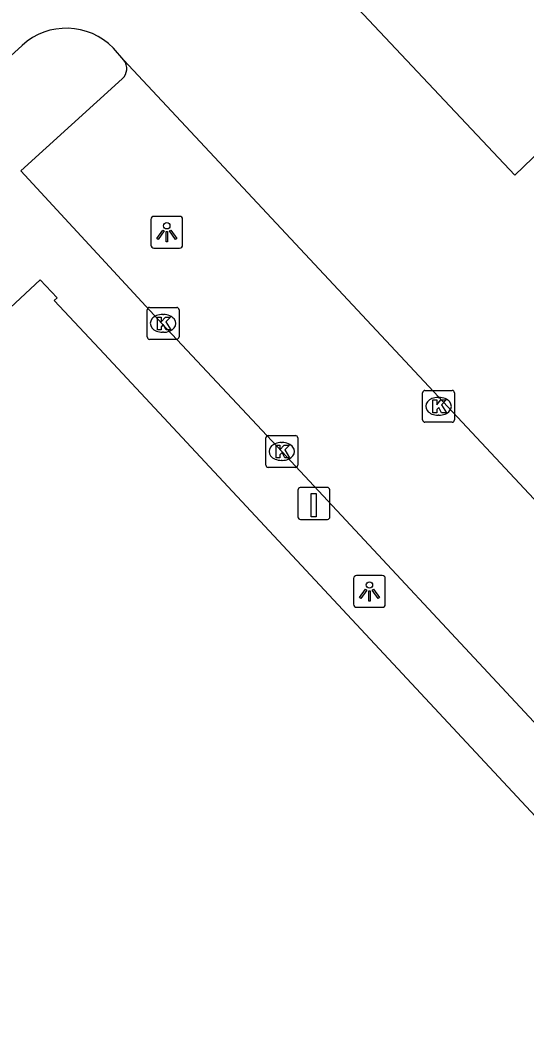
# Model space of a CAD drawing. Extents: x 159822 to 160765, y 380693 to 381634.
# Drawn here: x 160144.16 to 160160.04, y 381534.5 to 381565.8 of the extents above; entities that cross this region are included whole.
import ezdxf

# ---------------------------------------------------------------- set-up
doc = ezdxf.new("R2010")
doc.units = 0
for name, color, linetype in [('IMGEO_Kolk', 7, 'Continuous'), ('IMGEO_Laadpaal', 7, 'Continuous'), ('IMGEO_Lichtpunt', 7, 'Continuous'), ('IMGEO_Pand', 7, 'Continuous'), ('IMGEO_Rijbaan_lokaal_gesloten', 7, 'Continuous'), ('IMGEO_Voetpad_open', 7, 'Continuous')]:
    doc.layers.add(name, color=color, linetype=linetype)

msp = doc.modelspace()

# ---------------------------------------------------------------- linework, layer by layer
at = {"layer": 'IMGEO_Kolk'}
for p, q in [((160148.15, 381555.855), (160148.15, 381556.707)), ((160148.225, 381556.781), (160149.077, 381556.781)), ((160148.638, 381556.561), (160148.663, 381556.561)), ((160149.151, 381556.707), (160149.151, 381555.855)), ((160148.661, 381556.001), (160148.636, 381556.001)), ((160149.077, 381555.781), (160148.225, 381555.781)), ((160156.794, 381553.254), (160156.794, 381554.106)), ((160156.869, 381554.18), (160157.721, 381554.18)), ((160157.795, 381554.106), (160157.795, 381553.254)), ((160157.282, 381553.96), (160157.307, 381553.96)), ((160157.305, 381553.4), (160157.28, 381553.4)), ((160157.721, 381553.18), (160156.869, 381553.18)), ((160151.95, 381552.765), (160152.802, 381552.765)), ((160151.875, 381551.839), (160151.875, 381552.691)), ((160152.363, 381552.545), (160152.388, 381552.545)), ((160152.876, 381552.691), (160152.876, 381551.839)), ((160152.386, 381551.985), (160152.361, 381551.985)), ((160152.802, 381551.765), (160151.95, 381551.765))]:
    msp.add_line(p, q, dxfattribs=at)
for points in [[(160148.15, 381555.855), (160148.15, 381556.707)], [(160148.225, 381556.781), (160149.077, 381556.781)], [(160148.471, 381556.481), (160148.594, 381556.481), (160148.594, 381556.33), (160148.724, 381556.481), (160148.888, 381556.481), (160148.742, 381556.33), (160148.895, 381556.081), (160148.743, 381556.081), (160148.658, 381556.245), (160148.594, 381556.178), (160148.594, 381556.081), (160148.471, 381556.081), (160148.471, 381556.481)], [(160149.151, 381556.707), (160149.151, 381555.855)], [(160149.077, 381555.781), (160148.225, 381555.781)], [(160156.794, 381553.254), (160156.794, 381554.106)], [(160156.869, 381554.18), (160157.721, 381554.18)], [(160157.795, 381554.106), (160157.795, 381553.254)], [(160157.115, 381553.88), (160157.238, 381553.88), (160157.238, 381553.729), (160157.368, 381553.88), (160157.532, 381553.88), (160157.386, 381553.729), (160157.539, 381553.48), (160157.387, 381553.48), (160157.302, 381553.644), (160157.238, 381553.577), (160157.238, 381553.48), (160157.115, 381553.48), (160157.115, 381553.88)], [(160157.721, 381553.18), (160156.869, 381553.18)], [(160151.95, 381552.765), (160152.802, 381552.765)], [(160151.875, 381551.839), (160151.875, 381552.691)], [(160152.196, 381552.465), (160152.319, 381552.465), (160152.319, 381552.314), (160152.449, 381552.465), (160152.613, 381552.465), (160152.467, 381552.314), (160152.62, 381552.065), (160152.468, 381552.065), (160152.383, 381552.229), (160152.319, 381552.162), (160152.319, 381552.065), (160152.196, 381552.065), (160152.196, 381552.465)], [(160152.876, 381552.691), (160152.876, 381551.839)], [(160152.802, 381551.765), (160151.95, 381551.765)]]:
    msp.add_lwpolyline(points, dxfattribs=at)
for centre, start, end in [((160148.227, 381556.705), 91.552, 178.448), ((160148.227, 381556.705), 91.552, 178.448), ((160149.075, 381556.705), 1.552, 88.448), ((160149.075, 381556.705), 1.552, 88.448), ((160148.227, 381555.857), 181.552, 268.448), ((160148.227, 381555.857), 181.552, 268.448), ((160149.075, 381555.857), 271.552, 358.448), ((160149.075, 381555.857), 271.552, 358.448), ((160156.871, 381554.104), 91.552, 178.448), ((160156.871, 381554.104), 91.552, 178.448), ((160157.719, 381554.104), 1.552, 88.448), ((160157.719, 381554.104), 1.552, 88.448), ((160156.871, 381553.256), 181.552, 268.448), ((160156.871, 381553.256), 181.552, 268.448), ((160157.719, 381553.256), 271.552, 358.448), ((160157.719, 381553.256), 271.552, 358.448), ((160151.952, 381552.689), 91.552, 178.448), ((160151.952, 381552.689), 91.552, 178.448), ((160152.8, 381552.689), 1.552, 88.448), ((160152.8, 381552.689), 1.552, 88.448), ((160151.952, 381551.841), 181.552, 268.448), ((160151.952, 381551.841), 181.552, 268.448), ((160152.8, 381551.841), 271.552, 358.448), ((160152.8, 381551.841), 271.552, 358.448)]:
    msp.add_arc(centre, 0.0765, start, end, dxfattribs=at)
for centre, major_axis, ratio, start_param, end_param in [((160148.637, 381556.281), (-0.387, 0.002), 0.722429, 4.712389, 7.853982), ((160148.662, 381556.281), (-0.39, 0.002), 0.717154, 1.570796, 4.712389), ((160157.281, 381553.68), (-0.387, 0.002), 0.722429, 4.712389, 7.853982), ((160157.306, 381553.68), (-0.39, 0.002), 0.717154, 1.570796, 4.712389), ((160152.362, 381552.265), (-0.387, 0.002), 0.722429, 4.712389, 7.853982), ((160152.387, 381552.265), (-0.39, 0.002), 0.717154, 1.570796, 4.712389)]:
    msp.add_ellipse(centre, major_axis=major_axis, ratio=ratio, start_param=start_param, end_param=end_param, dxfattribs=at)
at = {"layer": 'IMGEO_Laadpaal'}
for p, q in [((160152.882, 381551.05), (160152.882, 381550.209)), ((160152.882, 381551.05), (160152.882, 381550.209)), ((160153.798, 381551.134), (160152.957, 381551.134)), ((160153.798, 381551.134), (160152.957, 381551.134)), ((160153.882, 381550.218), (160153.882, 381551.059)), ((160153.882, 381550.218), (160153.882, 381551.059)), ((160152.966, 381550.134), (160153.807, 381550.134)), ((160152.966, 381550.134), (160153.807, 381550.134))]:
    msp.add_line(p, q, dxfattribs=at)
msp.add_lwpolyline([(160153.297, 381550.947), (160153.457, 381550.947), (160153.457, 381550.214), (160153.297, 381550.214), (160153.297, 381550.947)], dxfattribs=at)
for centre, start, end in [((160152.96, 381551.056), 92.4484, 184.2845), ((160152.96, 381551.056), 92.4484, 184.2845), ((160153.804, 381551.056), 2.4484, 94.2845), ((160153.804, 381551.056), 2.4484, 94.2845), ((160153.804, 381550.212), 272.4484, 4.2845), ((160153.804, 381550.212), 272.4484, 4.2845), ((160152.96, 381550.212), 182.4484, 274.2845), ((160152.96, 381550.212), 182.4484, 274.2845)]:
    msp.add_arc(centre, 0.0779, start, end, dxfattribs=at)
at = {"layer": 'IMGEO_Lichtpunt'}
for p, q in [((160149.17, 381559.638), (160148.362, 381559.638)), ((160149.17, 381559.638), (160148.362, 381559.638)), ((160148.268, 381559.543), (160148.268, 381558.736)), ((160148.268, 381559.543), (160148.268, 381558.736)), ((160149.264, 381558.736), (160149.264, 381559.543)), ((160149.264, 381558.736), (160149.264, 381559.543)), ((160148.362, 381558.642), (160149.17, 381558.642)), ((160148.362, 381558.642), (160149.17, 381558.642)), ((160155.529, 381548.376), (160154.721, 381548.376)), ((160155.529, 381548.376), (160154.721, 381548.376)), ((160154.627, 381548.281), (160154.627, 381547.474)), ((160154.627, 381548.281), (160154.627, 381547.474)), ((160155.623, 381547.474), (160155.623, 381548.281)), ((160155.623, 381547.474), (160155.623, 381548.281)), ((160154.721, 381547.38), (160155.529, 381547.38)), ((160154.721, 381547.38), (160155.529, 381547.38))]:
    msp.add_line(p, q, dxfattribs=at)
for points in [[(160148.642, 381559.207), (160148.681, 381559.179), (160148.493, 381558.917), (160148.455, 381558.944), (160148.642, 381559.207)], [(160148.744, 381559.159), (160148.791, 381559.159), (160148.791, 381558.837), (160148.744, 381558.837), (160148.744, 381559.159)], [(160148.854, 381559.179), (160148.892, 381559.206), (160149.079, 381558.944), (160149.04, 381558.916), (160148.854, 381559.179)], [(160155.001, 381547.945), (160155.04, 381547.917), (160154.852, 381547.655), (160154.814, 381547.682), (160155.001, 381547.945)], [(160155.103, 381547.897), (160155.15, 381547.897), (160155.15, 381547.575), (160155.103, 381547.575), (160155.103, 381547.897)], [(160155.213, 381547.917), (160155.251, 381547.944), (160155.438, 381547.682), (160155.399, 381547.654), (160155.213, 381547.917)]]:
    msp.add_lwpolyline(points, dxfattribs=at)
for centre in [(160148.767, 381559.341), (160155.126, 381548.079)]:
    msp.add_circle(centre, 0.0994, dxfattribs=at)
for centre, start, end in [((160148.362, 381559.543), 90, 180), ((160148.362, 381559.543), 90, 180), ((160149.17, 381559.543), 0, 90), ((160149.17, 381559.543), 0, 90), ((160148.362, 381558.736), 180, 270), ((160148.362, 381558.736), 180, 270), ((160149.17, 381558.736), 270, 0), ((160149.17, 381558.736), 270, 360), ((160154.721, 381548.281), 90, 180), ((160154.721, 381548.281), 90, 180), ((160155.529, 381548.281), 0, 90), ((160155.529, 381548.281), 0, 90), ((160154.721, 381547.474), 180, 270), ((160154.721, 381547.474), 180, 270), ((160155.529, 381547.474), 270, 0), ((160155.529, 381547.474), 270, 360)]:
    msp.add_arc(centre, 0.0946, start, end, dxfattribs=at)
at = {"layer": 'IMGEO_Pand'}
msp.add_lwpolyline([(160101.421, 381541.836), (160111.628, 381528.176), (160118.329, 381519.207), (160119.346, 381519.968), (160113.199, 381528.195), (160144.79, 381557.649), (160145.323, 381557.087), (160145.234, 381557.004), (160146.654, 381555.482), (160161.919, 381539.126), (160167.378, 381533.282), (160167.175, 381527.829), (160164.33, 381525.142), (160164.391, 381525.076), (160158.414, 381519.521), (160136.541, 381499.13), (160136.384, 381499.272), (160135.978, 381498.89), (160136.009, 381498.857), (160125.767, 381489.274), (160125.819, 381489.209), (160124.176, 381487.689), (160119.898, 381483.7)], dxfattribs=at)
at = {"layer": 'IMGEO_Rijbaan_lokaal_gesloten'}
for points in [[(160170.266, 381571.109), (160159.683, 381560.927), (160145.943, 381575.522)], [(160144.226, 381565), (160140.457, 381561.568)], [(160147.424, 381564.531), (160147.093, 381564.916)], [(160168.356, 381542.145), (160147.424, 381564.531)]]:
    msp.add_lwpolyline(points, dxfattribs=at)
msp.add_arc((160145.616, 381563.473), 2.065, 44.3304, 132.3131, dxfattribs=at)
at = {"layer": 'IMGEO_Voetpad_open'}
msp.add_lwpolyline([(160167.792, 381542.099), (160164.645, 381539.139), (160163.891, 381539.906), (160160.863, 381543.169), (160152.376, 381552.265), (160148.62, 381556.267), (160145.44, 381559.711), (160144.189, 381561.066), (160147.372, 381563.952)], dxfattribs=at)
msp.add_arc((160147.074, 381564.271), 0.436, 313.0658, 36.6703, dxfattribs=at)

doc.saveas('drawing.dxf')
